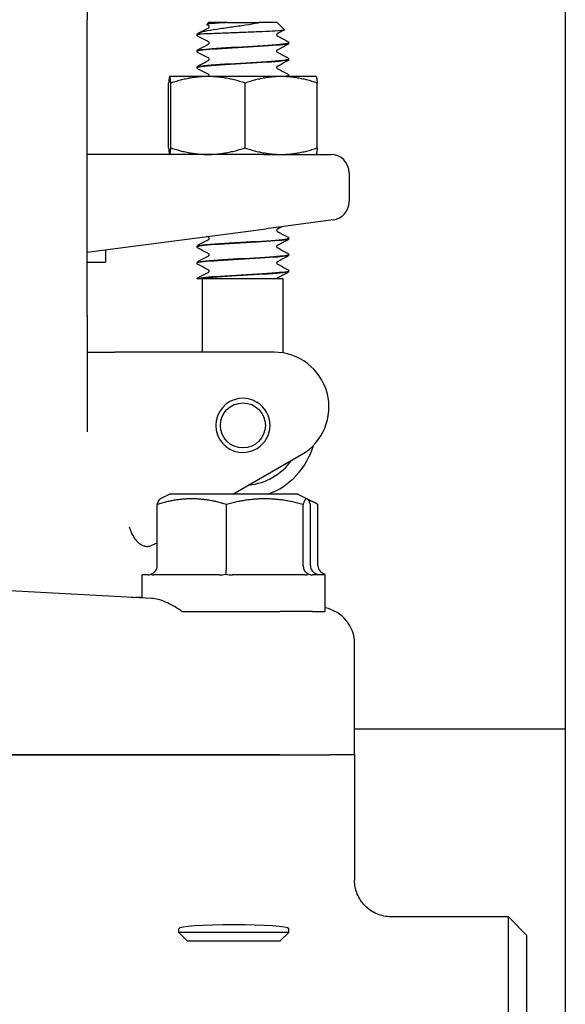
# Model space of a CAD drawing. Header units: inches. Extents: x 24 to 1128, y -69 to 748.
# Tile 473 of 656: x 618.92 to 620.79, y 342.67 to 346.03. Entities that reach past the tile are written whole.
import ezdxf

# ---------------------------------------------------------------- set-up
doc = ezdxf.new("R2010")
doc.units = ezdxf.units.IN
doc.header["$LTSCALE"] = 32
doc.header["$MEASUREMENT"] = 0
doc.layers.add('Visible (ANSI)', color=7, linetype='Continuous', lineweight=30)

msp = doc.modelspace()

# ---------------------------------------------------------------- linework, layer by layer
at = {"layer": 'Visible (ANSI)'}
for p, q in [((620.78763, 375.35867), (620.78763, 339.60867)), ((619.15563, 346.42808), (619.15563, 346.03117)), ((619.15563, 345.02117), (619.15563, 346.03117)), ((619.56961, 346.02117), (619.56329, 346.01485)), ((619.63284, 346.02117), (619.56961, 346.02117)), ((619.63284, 346.02117), (619.68719, 346.02117)), ((619.68719, 346.02117), (619.74148, 346.02117)), ((619.80415, 346.02117), (619.74148, 346.02117)), ((619.80415, 346.02117), (619.82876, 345.99656)), ((619.53063, 345.97915), (619.53063, 345.97973)), ((619.53664, 345.98219), (619.53979, 345.98219)), ((619.84313, 345.95134), (619.84313, 345.95192)), ((619.53063, 345.92354), (619.53063, 345.92412)), ((619.84313, 345.89573), (619.84313, 345.89631)), ((619.53063, 345.86792), (619.53063, 345.86851)), ((619.84313, 345.84012), (619.84313, 345.8407)), ((619.43325, 345.5935), (619.43325, 345.81484)), ((619.43688, 345.83717), (619.4368, 345.83712)), ((619.43697, 345.83717), (619.43688, 345.83717)), ((619.56749, 345.83717), (619.43697, 345.83717)), ((619.44068, 345.5935), (619.44068, 345.81484)), ((619.81741, 345.83717), (619.56749, 345.83717)), ((619.69431, 345.5935), (619.69431, 345.81484)), ((619.93688, 345.83717), (619.81741, 345.83717)), ((619.93688, 345.83717), (619.93697, 345.83712)), ((619.94051, 345.5935), (619.94051, 345.81484)), ((619.75799, 345.57117), (619.15563, 345.57117)), ((619.43688, 345.57117), (619.4368, 345.57122)), ((619.75799, 345.57117), (619.98688, 345.57117)), ((619.93688, 345.57117), (619.93697, 345.57122)), ((620.04938, 345.50867), (620.04938, 345.40979)), ((619.99504, 345.34782), (619.76615, 345.31769)), ((619.15563, 345.23731), (619.76615, 345.31769)), ((619.84313, 345.28401), (619.84313, 345.28459)), ((619.21813, 345.24554), (619.21813, 345.20372)), ((619.53063, 345.2562), (619.53063, 345.25678)), ((619.15563, 345.20372), (619.21813, 345.20372)), ((619.53063, 345.20059), (619.53063, 345.20117)), ((619.84313, 345.2284), (619.84313, 345.22898)), ((619.84313, 345.17279), (619.84313, 345.17337)), ((619.531, 345.14617), (619.53069, 345.14617)), ((619.53204, 345.14617), (619.531, 345.14617)), ((619.56269, 345.14617), (619.53204, 345.14617)), ((619.54938, 344.89617), (619.54938, 345.14617)), ((619.68618, 345.14617), (619.56269, 345.14617)), ((619.82438, 345.14617), (619.68618, 345.14617)), ((619.82438, 344.89355), (619.82438, 345.14617)), ((619.15563, 345.02117), (619.15563, 344.62426)), ((619.15563, 344.89617), (619.24923, 344.89617)), ((619.33691, 344.89617), (619.24923, 344.89617)), ((619.79313, 344.89617), (619.33691, 344.89617)), ((619.65285, 344.41117), (619.88688, 344.54629)), ((619.43688, 344.41117), (619.40468, 344.39507)), ((619.87438, 344.41117), (619.43688, 344.41117)), ((619.87438, 344.41117), (619.90659, 344.39507)), ((619.90659, 344.39507), (619.93148, 344.38262)), ((619.394, 344.16742), (619.394, 344.37621)), ((619.63047, 344.16742), (619.63047, 344.37621)), ((619.8921, 344.16742), (619.8921, 344.37621)), ((619.91726, 344.16742), (619.91726, 344.37621)), ((619.94321, 344.16742), (619.94321, 344.37621)), ((619.3936, 344.26149), (619.394, 344.26173)), ((619.36358, 344.13617), (619.34313, 344.13617)), ((619.34313, 344.05747), (619.34313, 344.13617)), ((619.6059, 344.13617), (619.38273, 344.13617)), ((619.89795, 344.13617), (619.65104, 344.13617)), ((619.96813, 344.13617), (619.92394, 344.13617)), ((619.96813, 344.01117), (619.96813, 344.13617)), ((619.37486, 344.0558), (618.84313, 344.08367)), ((619.4785, 344.01117), (619.62028, 344.01117)), ((619.62028, 344.01117), (619.7822, 344.01117)), ((619.7822, 344.01117), (619.81281, 344.01117)), ((619.92433, 344.01117), (619.81281, 344.01117)), ((619.92433, 344.01117), (619.96813, 344.01117)), ((620.06813, 343.52117), (620.06813, 343.90082)), ((620.78763, 343.60867), (620.06813, 343.60867)), ((618.84313, 343.52117), (619.81219, 343.52117)), ((619.81219, 343.52117), (618.84313, 343.52117)), ((619.81219, 343.52117), (619.98263, 343.52117)), ((619.81219, 343.52117), (619.98263, 343.52117)), ((620.06813, 343.52117), (619.98263, 343.52117)), ((620.06813, 343.52117), (619.98263, 343.52117)), ((620.06813, 343.52117), (620.06813, 343.09361)), ((620.59313, 342.96867), (620.19361, 342.96867)), ((620.59313, 341.37367), (620.59313, 342.96867)), ((620.65563, 342.90617), (620.59313, 342.96867)), ((619.46813, 342.91499), (619.46813, 342.92803)), ((619.84313, 342.91499), (619.46813, 342.91499)), ((619.49695, 342.88617), (619.46813, 342.91499)), ((619.81431, 342.88617), (619.84313, 342.91499)), ((619.84313, 342.91499), (619.84313, 342.92803)), ((619.49695, 342.88617), (619.81431, 342.88617)), ((620.65563, 342.90617), (620.65563, 341.43617))]:
    msp.add_line(p, q, dxfattribs=at)
msp.add_circle((619.68688, 344.64617), 0.07688, dxfattribs=at)
for centre, radius, start, end in [((619.98688, 345.50867), 0.0625, 0, 90), ((619.98688, 345.40979), 0.0625, 277.5, 0), ((619.79313, 344.70867), 0.1875, 300, 90), ((619.68688, 344.64617), 0.0925, 57.84992, 302.15008), ((619.68688, 344.64617), 0.0925, 302.15008, 57.84992), ((619.68688, 344.64617), 0.25, 289.94844, 344.10999), ((619.68688, 344.64617), 0.20454, 275.75553, 324.24447)]:
    msp.add_arc(centre, radius, start, end, dxfattribs=at)
for centre, major_axis, ratio, start_param, end_param in [((619.3613, 344.16742), (0.0327, 0), 0.9555533, 5.0590358, 6.2831853), ((619.62733, 344.16742), (0, -0.03125), 0.1006388, 0.3466468, 1.5707963), ((619.92166, 344.16742), (0, -0.03125), 0.9458753, 4.712389, 5.9365385), ((619.94996, 344.16742), (-0.0327, 0), 0.9555533, 0, 1.2241495), ((619.97916, 344.16742), (0.03595, 0), 0.8693335, 3.1415927, 4.3657422), ((619.94266, 343.90087), (0.12531, -0.00657), 0.9961843, 0.0521605, 1.4184909), ((619.65563, 342.92803), (-0.1875, 0), 0.0699681, 3.1415927, 6.2831853)]:
    msp.add_ellipse(centre, major_axis=major_axis, ratio=ratio, start_param=start_param, end_param=end_param, dxfattribs=at)
for points, knots in [([(619.53423, 345.98499), (619.5385, 345.98732), (619.54638, 345.98967), (619.56824, 345.99443), (619.58175, 345.99679), (619.61234, 346.00156), (619.62893, 346.00391), (619.6628, 346.00867), (619.67969, 346.01102), (619.71144, 346.01578), (619.72607, 346.01813), (619.73897, 346.02057)], [-0.67634923, -0.67634923, -0.67634923, -0.67634923, -0.52774982, -0.52774982, -0.38555901, -0.38555901, -0.25020713, -0.25020713, -0.12168954, -0.12168954, 0, 0, 0, 0]), ([(619.62146, 346.02057), (619.61012, 346.01992), (619.60001, 346.01927), (619.58288, 346.01798), (619.57604, 346.01734), (619.56552, 346.01594), (619.5628, 346.01519), (619.56326, 346.01431), (619.56341, 346.01418), (619.56365, 346.01406)], [-2.12179282, -2.12179282, -2.12179282, -2.12179282, -2.02048123, -2.02048123, -1.91755472, -1.91755472, -1.79490964, -1.79490964, -1.77433809, -1.77433809, -1.77433809, -1.77433809]), ([(619.57182, 346.00724), (619.57182, 346.00832), (619.57137, 346.00931), (619.57067, 346.01027), (619.57041, 346.01046), (619.57023, 346.0106), (619.57019, 346.01062), (619.57019, 346.01062)], [0, 0, 0, 0, 0.017919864, 0.017919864, 0.032518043, 0.032518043, 0.040461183, 0.040461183, 0.040461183, 0.040461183]), ([(619.57019, 346.00387), (619.57019, 346.00387), (619.57036, 346.00394), (619.57088, 346.00449), (619.57116, 346.00484), (619.57164, 346.00585), (619.57182, 346.00654), (619.57182, 346.00724)], [0.003893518, 0.003893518, 0.003893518, 0.003893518, 0.02135506, 0.02135506, 0.032660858, 0.032660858, 0.044379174, 0.044379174, 0.044379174, 0.044379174]), ([(619.53063, 345.97975), (619.53069, 345.98089), (619.53112, 345.98195), (619.53197, 345.98322), (619.53234, 345.98362), (619.5327, 345.98394)], [0, 0, 0, 0, 0.015967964, 0.015967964, 0.027043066, 0.027043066, 0.027043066, 0.027043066]), ([(619.53437, 345.9738), (619.53374, 345.97413), (619.53306, 345.97454), (619.53196, 345.97567), (619.53157, 345.97617), (619.53092, 345.97746), (619.53068, 345.97828), (619.53063, 345.97912)], [0, 0, 0, 0, 0.022095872, 0.022095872, 0.033561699, 0.033561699, 0.045438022, 0.045438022, 0.045438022, 0.045438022]), ([(619.53664, 345.98219), (619.53404, 345.98222), (619.53283, 345.98234), (619.53195, 345.98272), (619.53191, 345.98292), (619.53206, 345.98323), (619.53211, 345.98331), (619.53223, 345.98346), (619.53226, 345.9835), (619.53232, 345.98357), (619.53234, 345.98359), (619.53239, 345.98364), (619.53241, 345.98366), (619.53245, 345.9837), (619.53247, 345.98372), (619.53251, 345.98376), (619.53254, 345.98379), (619.5326, 345.98384), (619.53263, 345.98388), (619.53277, 345.984), (619.53288, 345.98409), (619.5333, 345.98443), (619.53367, 345.98469), (619.53423, 345.98499)], [-0.17168991, -0.17168991, -0.17168991, -0.17168991, -0.0982332, -0.0982332, -0.0491093, -0.0491093, -0.03761956, -0.03761956, -0.03394059, -0.03394059, -0.03224924, -0.03224924, -0.03117451, -0.03117451, -0.03017054, -0.03017054, -0.0289244, -0.0289244, -0.02683852, -0.02683852, -0.01955178, -0.01955178, 0, 0, 0, 0]), ([(619.62476, 345.98499), (619.61445, 345.98457), (619.60463, 345.9842), (619.58618, 345.98353), (619.57762, 345.98324), (619.55674, 345.98256), (619.54642, 345.98224), (619.53979, 345.98219)], [-0.3187664, -0.3187664, -0.3187664, -0.3187664, -0.23449039, -0.23449039, -0.1487662, -0.1487662, 0, 0, 0, 0]), ([(619.82876, 345.99656), (619.82884, 345.99648), (619.82888, 345.9964), (619.82886, 345.99556), (619.82517, 345.99481), (619.81084, 345.99329), (619.80025, 345.99254), (619.77337, 345.99103), (619.75727, 345.99028), (619.72156, 345.98876), (619.70224, 345.98801), (619.66287, 345.9865), (619.64319, 345.98575), (619.62476, 345.98499)], [-0.74958937, -0.74958937, -0.74958937, -0.74958937, -0.73438222, -0.73438222, -0.59190522, -0.59190522, -0.44722789, -0.44722789, -0.30035084, -0.30035084, -0.15127467, -0.15127467, 0, 0, 0, 0]), ([(619.80357, 345.98281), (619.80357, 345.98281), (619.80341, 345.98274), (619.80288, 345.98219), (619.80261, 345.98184), (619.80213, 345.98083), (619.80195, 345.98014), (619.80195, 345.97944)], [0.003893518, 0.003893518, 0.003893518, 0.003893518, 0.02135506, 0.02135506, 0.032660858, 0.032660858, 0.044379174, 0.044379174, 0.044379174, 0.044379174]), ([(619.80195, 345.97944), (619.80195, 345.97836), (619.80239, 345.97737), (619.8031, 345.97641), (619.80335, 345.97622), (619.80354, 345.97608), (619.80357, 345.97606), (619.80357, 345.97606)], [0, 0, 0, 0, 0.017919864, 0.017919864, 0.032518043, 0.032518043, 0.040461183, 0.040461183, 0.040461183, 0.040461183]), ([(619.53064, 345.92351), (619.53063, 345.92358), (619.53064, 345.92365), (619.53066, 345.92371), (619.53168, 345.92654), (619.55827, 345.92937), (619.5997, 345.9322), (619.64094, 345.93501), (619.69577, 345.93783), (619.74224, 345.94064), (619.78853, 345.94345), (619.82531, 345.94625), (619.83795, 345.94905), (619.84139, 345.94982), (619.84301, 345.95058), (619.84292, 345.95134)], [-17.2816205, -17.2816205, -17.2816205, -17.2816205, -17.2584859, -17.2584859, -17.2584859, -16.2999201, -16.2999201, -16.2999201, -15.3458188, -15.3458188, -15.3458188, -14.3954331, -14.3954331, -14.3954331, -14.1371669, -14.1371669, -14.1371669, -14.1371669]), ([(619.84282, 345.95195), (619.84293, 345.95076), (619.83898, 345.94957), (619.83083, 345.94839), (619.8115, 345.94557), (619.76908, 345.94276), (619.72055, 345.93994), (619.67203, 345.93713), (619.6187, 345.93431), (619.5819, 345.9315), (619.54973, 345.92904), (619.53094, 345.92658), (619.53069, 345.92412)], [7.8511208, 7.8511208, 7.8511208, 7.8511208, 8.2534333, 8.2534333, 8.2534333, 9.2076053, 9.2076053, 9.2076053, 10.1615232, 10.1615232, 10.1615232, 10.9955743, 10.9955743, 10.9955743, 10.9955743]), ([(619.57182, 345.95163), (619.57182, 345.9527), (619.57137, 345.9537), (619.57067, 345.95466), (619.57041, 345.95485), (619.57023, 345.95499), (619.57019, 345.95501), (619.57019, 345.95501)], [0, 0, 0, 0, 0.017919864, 0.017919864, 0.032518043, 0.032518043, 0.040461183, 0.040461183, 0.040461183, 0.040461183]), ([(619.57019, 345.94826), (619.57019, 345.94826), (619.57036, 345.94833), (619.57088, 345.94888), (619.57116, 345.94923), (619.57164, 345.95024), (619.57182, 345.95093), (619.57182, 345.95163)], [0.003893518, 0.003893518, 0.003893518, 0.003893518, 0.02135506, 0.02135506, 0.032660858, 0.032660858, 0.044379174, 0.044379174, 0.044379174, 0.044379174]), ([(619.8394, 345.95727), (619.84003, 345.95693), (619.8407, 345.95653), (619.84181, 345.95539), (619.8422, 345.9549), (619.84285, 345.95361), (619.84309, 345.95279), (619.84313, 345.95195)], [0, 0, 0, 0, 0.022095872, 0.022095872, 0.033561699, 0.033561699, 0.045438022, 0.045438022, 0.045438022, 0.045438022]), ([(619.84313, 345.95132), (619.84307, 345.95018), (619.84265, 345.94912), (619.84167, 345.94765), (619.84114, 345.94716), (619.84022, 345.94646), (619.8398, 345.94621), (619.8394, 345.946)], [0, 0, 0, 0, 0.015967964, 0.015967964, 0.031253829, 0.031253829, 0.045415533, 0.045415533, 0.045415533, 0.045415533]), ([(619.53063, 345.92414), (619.53069, 345.92528), (619.53112, 345.92634), (619.5321, 345.92781), (619.53263, 345.92829), (619.53355, 345.929), (619.53396, 345.92925), (619.53437, 345.92946)], [0, 0, 0, 0, 0.015967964, 0.015967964, 0.031253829, 0.031253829, 0.045415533, 0.045415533, 0.045415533, 0.045415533]), ([(619.53437, 345.91819), (619.53374, 345.91852), (619.53306, 345.91892), (619.53196, 345.92006), (619.53157, 345.92056), (619.53092, 345.92185), (619.53068, 345.92267), (619.53063, 345.92351)], [0, 0, 0, 0, 0.022095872, 0.022095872, 0.033561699, 0.033561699, 0.045438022, 0.045438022, 0.045438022, 0.045438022]), ([(619.80357, 345.9272), (619.80357, 345.9272), (619.80341, 345.92713), (619.80288, 345.92657), (619.80261, 345.92623), (619.80213, 345.92522), (619.80195, 345.92453), (619.80195, 345.92383)], [0.003893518, 0.003893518, 0.003893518, 0.003893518, 0.02135506, 0.02135506, 0.032660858, 0.032660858, 0.044379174, 0.044379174, 0.044379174, 0.044379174]), ([(619.80195, 345.92383), (619.80195, 345.92275), (619.80239, 345.92176), (619.8031, 345.9208), (619.80335, 345.92061), (619.80354, 345.92047), (619.80357, 345.92045), (619.80357, 345.92045)], [0, 0, 0, 0, 0.017919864, 0.017919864, 0.032518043, 0.032518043, 0.040461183, 0.040461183, 0.040461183, 0.040461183]), ([(619.53063, 345.86853), (619.53069, 345.86967), (619.53112, 345.87073), (619.5321, 345.8722), (619.53263, 345.87268), (619.53355, 345.87339), (619.53396, 345.87364), (619.53437, 345.87385)], [0, 0, 0, 0, 0.015967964, 0.015967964, 0.031253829, 0.031253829, 0.045415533, 0.045415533, 0.045415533, 0.045415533]), ([(619.84303, 345.89634), (619.84289, 345.894), (619.82618, 345.89166), (619.79683, 345.88932), (619.76159, 345.88651), (619.70903, 345.8837), (619.66016, 345.88089), (619.61129, 345.87808), (619.56739, 345.87527), (619.54596, 345.87246), (619.53591, 345.87114), (619.53093, 345.86982), (619.53096, 345.86851)], [14.1343061, 14.1343061, 14.1343061, 14.1343061, 14.9274022, 14.9274022, 14.9274022, 15.879856, 15.879856, 15.879856, 16.8320759, 16.8320759, 16.8320759, 17.2787596, 17.2787596, 17.2787596, 17.2787596]), ([(619.53094, 345.8679), (619.53096, 345.86961), (619.53946, 345.87132), (619.55594, 345.87303), (619.58313, 345.87585), (619.63129, 345.87868), (619.68107, 345.8815), (619.73074, 345.88431), (619.78069, 345.88713), (619.81092, 345.88994), (619.83162, 345.89187), (619.8427, 345.8938), (619.84289, 345.89573)], [-23.5648058, -23.5648058, -23.5648058, -23.5648058, -22.9847675, -22.9847675, -22.9847675, -22.0283448, -22.0283448, -22.0283448, -21.0740719, -21.0740719, -21.0740719, -20.4203522, -20.4203522, -20.4203522, -20.4203522]), ([(619.57182, 345.89602), (619.57182, 345.89709), (619.57137, 345.89809), (619.57067, 345.89905), (619.57041, 345.89924), (619.57023, 345.89938), (619.57019, 345.89939), (619.57019, 345.89939)], [0, 0, 0, 0, 0.017919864, 0.017919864, 0.032518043, 0.032518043, 0.040461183, 0.040461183, 0.040461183, 0.040461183]), ([(619.57019, 345.89265), (619.57019, 345.89265), (619.57036, 345.89272), (619.57088, 345.89327), (619.57116, 345.89361), (619.57164, 345.89463), (619.57182, 345.89532), (619.57182, 345.89602)], [0.003893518, 0.003893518, 0.003893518, 0.003893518, 0.02135506, 0.02135506, 0.032660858, 0.032660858, 0.044379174, 0.044379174, 0.044379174, 0.044379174]), ([(619.8394, 345.90165), (619.84003, 345.90132), (619.8407, 345.90092), (619.84181, 345.89978), (619.8422, 345.89929), (619.84285, 345.898), (619.84309, 345.89718), (619.84313, 345.89634)], [0, 0, 0, 0, 0.022095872, 0.022095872, 0.033561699, 0.033561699, 0.045438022, 0.045438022, 0.045438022, 0.045438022]), ([(619.84313, 345.8957), (619.84307, 345.89457), (619.84265, 345.89351), (619.84167, 345.89204), (619.84114, 345.89155), (619.84022, 345.89085), (619.8398, 345.8906), (619.8394, 345.89039)], [0, 0, 0, 0, 0.015967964, 0.015967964, 0.031253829, 0.031253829, 0.045415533, 0.045415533, 0.045415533, 0.045415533]), ([(619.53437, 345.86258), (619.53374, 345.86291), (619.53306, 345.86331), (619.53196, 345.86445), (619.53157, 345.86495), (619.53092, 345.86624), (619.53068, 345.86706), (619.53063, 345.8679)], [0, 0, 0, 0, 0.022095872, 0.022095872, 0.033561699, 0.033561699, 0.045438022, 0.045438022, 0.045438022, 0.045438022]), ([(619.57182, 345.84041), (619.57182, 345.84148), (619.57137, 345.84248), (619.57067, 345.84344), (619.57041, 345.84363), (619.57023, 345.84377), (619.57019, 345.84378), (619.57019, 345.84378)], [0, 0, 0, 0, 0.017919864, 0.017919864, 0.032518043, 0.032518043, 0.040461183, 0.040461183, 0.040461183, 0.040461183]), ([(619.57039, 345.83717), (619.57046, 345.83723), (619.57056, 345.83732), (619.57088, 345.83766), (619.57116, 345.838), (619.57164, 345.83902), (619.57182, 345.83971), (619.57182, 345.84041)], [0.01487233, 0.01487233, 0.01487233, 0.01487233, 0.02135506, 0.02135506, 0.032660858, 0.032660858, 0.044379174, 0.044379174, 0.044379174, 0.044379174]), ([(619.80357, 345.87159), (619.80357, 345.87159), (619.80341, 345.87152), (619.80288, 345.87096), (619.80261, 345.87062), (619.80213, 345.86961), (619.80195, 345.86892), (619.80195, 345.86822)], [0.003893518, 0.003893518, 0.003893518, 0.003893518, 0.02135506, 0.02135506, 0.032660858, 0.032660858, 0.044379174, 0.044379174, 0.044379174, 0.044379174]), ([(619.80195, 345.86822), (619.80195, 345.86714), (619.80239, 345.86615), (619.8031, 345.86519), (619.80335, 345.86499), (619.80354, 345.86486), (619.80357, 345.86484), (619.80357, 345.86484)], [0, 0, 0, 0, 0.017919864, 0.017919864, 0.032518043, 0.032518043, 0.040461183, 0.040461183, 0.040461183, 0.040461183]), ([(619.84297, 345.84073), (619.84308, 345.84007), (619.84192, 345.83942), (619.83942, 345.83877), (619.83739, 345.83824), (619.83447, 345.8377), (619.83076, 345.83717)], [20.41749138, 20.41749138, 20.41749138, 20.41749138, 20.63867267, 20.63867267, 20.63867267, 20.81932014, 20.81932014, 20.81932014, 20.81932014]), ([(619.8344, 345.83717), (619.8382, 345.83782), (619.84083, 345.83847), (619.84213, 345.83911), (619.8428, 345.83945), (619.84311, 345.83978), (619.84308, 345.84012)], [-27.03673772, -27.03673772, -27.03673772, -27.03673772, -26.81712276, -26.81712276, -26.81712276, -26.70353756, -26.70353756, -26.70353756, -26.70353756]), ([(619.8394, 345.84604), (619.84003, 345.84571), (619.8407, 345.84531), (619.84181, 345.84417), (619.8422, 345.84368), (619.84285, 345.84239), (619.84309, 345.84157), (619.84313, 345.84073)], [0, 0, 0, 0, 0.022095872, 0.022095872, 0.033561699, 0.033561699, 0.045438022, 0.045438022, 0.045438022, 0.045438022]), ([(619.80357, 345.31548), (619.80357, 345.31548), (619.80341, 345.3154), (619.80288, 345.31485), (619.80261, 345.31451), (619.80213, 345.3135), (619.80195, 345.31281), (619.80195, 345.3121)], [0.003893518, 0.003893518, 0.003893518, 0.003893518, 0.02135506, 0.02135506, 0.032660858, 0.032660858, 0.044379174, 0.044379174, 0.044379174, 0.044379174]), ([(619.80195, 345.3121), (619.80195, 345.31103), (619.80239, 345.31003), (619.8031, 345.30908), (619.80335, 345.30888), (619.80354, 345.30875), (619.80357, 345.30873), (619.80357, 345.30873)], [0, 0, 0, 0, 0.017919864, 0.017919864, 0.032518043, 0.032518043, 0.040461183, 0.040461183, 0.040461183, 0.040461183]), ([(619.53064, 345.25618), (619.5306, 345.25889), (619.55387, 345.26161), (619.59197, 345.26433), (619.63135, 345.26713), (619.68553, 345.26994), (619.7329, 345.27275), (619.78026, 345.27556), (619.81958, 345.27837), (619.83519, 345.28117), (619.84044, 345.28212), (619.84296, 345.28306), (619.84287, 345.28401)], [-92.6798442, -92.6798442, -92.6798442, -92.6798442, -91.7590058, -91.7590058, -91.7590058, -90.8072453, -90.8072453, -90.8072453, -89.8557102, -89.8557102, -89.8557102, -89.5353906, -89.5353906, -89.5353906, -89.5353906]), ([(619.84282, 345.28461), (619.84292, 345.28336), (619.83849, 345.28211), (619.82943, 345.28085), (619.80886, 345.27801), (619.76494, 345.27517), (619.71559, 345.27232), (619.66637, 345.26949), (619.6131, 345.26665), (619.57738, 345.26381), (619.54787, 345.26147), (619.53101, 345.25913), (619.53074, 345.25678)], [83.2493444, 83.2493444, 83.2493444, 83.2493444, 83.6742001, 83.6742001, 83.6742001, 84.6382389, 84.6382389, 84.6382389, 85.5995394, 85.5995394, 85.5995394, 86.393798, 86.393798, 86.393798, 86.393798]), ([(619.57182, 345.2843), (619.57182, 345.28537), (619.57137, 345.28637), (619.57067, 345.28733), (619.57041, 345.28752), (619.57023, 345.28765), (619.57019, 345.28767), (619.57019, 345.28767)], [0, 0, 0, 0, 0.017919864, 0.017919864, 0.032518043, 0.032518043, 0.040461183, 0.040461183, 0.040461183, 0.040461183]), ([(619.57019, 345.28092), (619.57019, 345.28092), (619.57036, 345.281), (619.57088, 345.28155), (619.57116, 345.28189), (619.57164, 345.2829), (619.57182, 345.2836), (619.57182, 345.2843)], [0.003893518, 0.003893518, 0.003893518, 0.003893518, 0.02135506, 0.02135506, 0.032660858, 0.032660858, 0.044379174, 0.044379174, 0.044379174, 0.044379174]), ([(619.8394, 345.28993), (619.84003, 345.2896), (619.8407, 345.2892), (619.84181, 345.28806), (619.8422, 345.28756), (619.84285, 345.28627), (619.84309, 345.28546), (619.84313, 345.28461)], [0, 0, 0, 0, 0.022095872, 0.022095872, 0.033561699, 0.033561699, 0.045438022, 0.045438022, 0.045438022, 0.045438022]), ([(619.84313, 345.28398), (619.84307, 345.28285), (619.84265, 345.28178), (619.84167, 345.28031), (619.84114, 345.27983), (619.84022, 345.27912), (619.8398, 345.27888), (619.8394, 345.27866)], [0, 0, 0, 0, 0.015967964, 0.015967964, 0.031253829, 0.031253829, 0.045415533, 0.045415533, 0.045415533, 0.045415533]), ([(619.53063, 345.25681), (619.53069, 345.25794), (619.53112, 345.25901), (619.5321, 345.26048), (619.53263, 345.26096), (619.53355, 345.26167), (619.53396, 345.26191), (619.53437, 345.26213)], [0, 0, 0, 0, 0.015967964, 0.015967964, 0.031253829, 0.031253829, 0.045415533, 0.045415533, 0.045415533, 0.045415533]), ([(619.53437, 345.25086), (619.53374, 345.25119), (619.53306, 345.25159), (619.53196, 345.25273), (619.53157, 345.25323), (619.53092, 345.25452), (619.53068, 345.25533), (619.53063, 345.25618)], [0, 0, 0, 0, 0.022095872, 0.022095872, 0.033561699, 0.033561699, 0.045438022, 0.045438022, 0.045438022, 0.045438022]), ([(619.80357, 345.25987), (619.80357, 345.25987), (619.80341, 345.25979), (619.80288, 345.25924), (619.80261, 345.2589), (619.80213, 345.25789), (619.80195, 345.25719), (619.80195, 345.25649)], [0.003893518, 0.003893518, 0.003893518, 0.003893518, 0.02135506, 0.02135506, 0.032660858, 0.032660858, 0.044379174, 0.044379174, 0.044379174, 0.044379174]), ([(619.80195, 345.25649), (619.80195, 345.25542), (619.80239, 345.25442), (619.8031, 345.25346), (619.80335, 345.25327), (619.80354, 345.25314), (619.80357, 345.25312), (619.80357, 345.25312)], [0, 0, 0, 0, 0.017919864, 0.017919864, 0.032518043, 0.032518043, 0.040461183, 0.040461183, 0.040461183, 0.040461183]), ([(619.8394, 345.23432), (619.84003, 345.23399), (619.8407, 345.23359), (619.84181, 345.23245), (619.8422, 345.23195), (619.84285, 345.23066), (619.84309, 345.22985), (619.84313, 345.229)], [0, 0, 0, 0, 0.022095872, 0.022095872, 0.033561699, 0.033561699, 0.045438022, 0.045438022, 0.045438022, 0.045438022]), ([(619.53063, 345.2012), (619.53069, 345.20233), (619.53112, 345.2034), (619.5321, 345.20487), (619.53263, 345.20535), (619.53355, 345.20606), (619.53396, 345.2063), (619.53437, 345.20652)], [0, 0, 0, 0, 0.015967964, 0.015967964, 0.031253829, 0.031253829, 0.045415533, 0.045415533, 0.045415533, 0.045415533]), ([(619.53437, 345.19525), (619.53374, 345.19558), (619.53306, 345.19598), (619.53196, 345.19712), (619.53157, 345.19762), (619.53092, 345.19891), (619.53068, 345.19972), (619.53063, 345.20057)], [0, 0, 0, 0, 0.022095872, 0.022095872, 0.033561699, 0.033561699, 0.045438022, 0.045438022, 0.045438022, 0.045438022]), ([(619.84308, 345.229), (619.84297, 345.22653), (619.82403, 345.22405), (619.79159, 345.22158), (619.7549, 345.21878), (619.7019, 345.21598), (619.65361, 345.21318), (619.60456, 345.21033), (619.5617, 345.20749), (619.54251, 345.20465), (619.53469, 345.20349), (619.53088, 345.20233), (619.53095, 345.20117)], [89.5325298, 89.5325298, 89.5325298, 89.5325298, 90.3718388, 90.3718388, 90.3718388, 91.3207683, 91.3207683, 91.3207683, 92.2845846, 92.2845846, 92.2845846, 92.6769833, 92.6769833, 92.6769833, 92.6769833]), ([(619.53095, 345.20057), (619.53093, 345.20214), (619.5381, 345.20372), (619.55225, 345.2053), (619.57745, 345.20811), (619.62413, 345.21093), (619.6736, 345.21374), (619.72307, 345.21655), (619.77403, 345.21936), (619.80612, 345.22218), (619.82977, 345.22425), (619.8427, 345.22632), (619.84294, 345.2284)], [-98.9630295, -98.9630295, -98.9630295, -98.9630295, -98.4278806, -98.4278806, -98.4278806, -97.4744623, -97.4744623, -97.4744623, -96.5212894, -96.5212894, -96.5212894, -95.8185759, -95.8185759, -95.8185759, -95.8185759]), ([(619.57182, 345.22869), (619.57182, 345.22976), (619.57137, 345.23076), (619.57067, 345.23172), (619.57041, 345.23191), (619.57023, 345.23204), (619.57019, 345.23206), (619.57019, 345.23206)], [0, 0, 0, 0, 0.017919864, 0.017919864, 0.032518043, 0.032518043, 0.040461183, 0.040461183, 0.040461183, 0.040461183]), ([(619.57019, 345.22531), (619.57019, 345.22531), (619.57036, 345.22539), (619.57088, 345.22594), (619.57116, 345.22628), (619.57164, 345.22729), (619.57182, 345.22799), (619.57182, 345.22869)], [0.003893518, 0.003893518, 0.003893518, 0.003893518, 0.02135506, 0.02135506, 0.032660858, 0.032660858, 0.044379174, 0.044379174, 0.044379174, 0.044379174]), ([(619.80357, 345.20426), (619.80357, 345.20426), (619.80341, 345.20418), (619.80288, 345.20363), (619.80261, 345.20329), (619.80213, 345.20228), (619.80195, 345.20158), (619.80195, 345.20088)], [0.003893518, 0.003893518, 0.003893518, 0.003893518, 0.02135506, 0.02135506, 0.032660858, 0.032660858, 0.044379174, 0.044379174, 0.044379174, 0.044379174]), ([(619.80195, 345.20088), (619.80195, 345.19981), (619.80239, 345.19881), (619.8031, 345.19785), (619.80335, 345.19766), (619.80354, 345.19753), (619.80357, 345.19751), (619.80357, 345.19751)], [0, 0, 0, 0, 0.017919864, 0.017919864, 0.032518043, 0.032518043, 0.040461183, 0.040461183, 0.040461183, 0.040461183]), ([(619.84313, 345.22837), (619.84307, 345.22724), (619.84265, 345.22617), (619.84167, 345.2247), (619.84114, 345.22422), (619.84022, 345.22351), (619.8398, 345.22327), (619.8394, 345.22305)], [0, 0, 0, 0, 0.015967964, 0.015967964, 0.031253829, 0.031253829, 0.045415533, 0.045415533, 0.045415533, 0.045415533]), ([(619.84289, 345.17339), (619.84302, 345.17252), (619.84093, 345.17165), (619.8365, 345.17078), (619.82218, 345.16797), (619.7838, 345.16515), (619.73673, 345.16234), (619.68922, 345.1595), (619.63414, 345.15666), (619.59387, 345.15382), (619.55769, 345.15127), (619.53409, 345.14872), (619.531, 345.14617)], [95.8157151, 95.8157151, 95.8157151, 95.8157151, 96.1109708, 96.1109708, 96.1109708, 97.0647023, 97.0647023, 97.0647023, 98.0270057, 98.0270057, 98.0270057, 98.8915068, 98.8915068, 98.8915068, 98.8915068]), ([(619.53204, 345.14617), (619.53871, 345.14899), (619.57047, 345.15181), (619.61457, 345.15462), (619.65866, 345.15744), (619.71392, 345.16026), (619.75818, 345.16308), (619.80242, 345.16589), (619.8345, 345.16871), (619.84155, 345.17153), (619.8426, 345.17195), (619.8431, 345.17237), (619.84305, 345.17279)], [-105.1089244, -105.1089244, -105.1089244, -105.1089244, -104.1537068, -104.1537068, -104.1537068, -103.1987551, -103.1987551, -103.1987551, -102.2440661, -102.2440661, -102.2440661, -102.1017612, -102.1017612, -102.1017612, -102.1017612]), ([(619.57182, 345.17308), (619.57182, 345.17415), (619.57137, 345.17515), (619.57067, 345.1761), (619.57041, 345.1763), (619.57023, 345.17643), (619.57019, 345.17645), (619.57019, 345.17645)], [0, 0, 0, 0, 0.017919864, 0.017919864, 0.032518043, 0.032518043, 0.040461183, 0.040461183, 0.040461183, 0.040461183]), ([(619.57019, 345.1697), (619.57019, 345.1697), (619.57036, 345.16978), (619.57088, 345.17033), (619.57116, 345.17067), (619.57164, 345.17168), (619.57182, 345.17237), (619.57182, 345.17308)], [0.003893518, 0.003893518, 0.003893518, 0.003893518, 0.02135506, 0.02135506, 0.032660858, 0.032660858, 0.044379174, 0.044379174, 0.044379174, 0.044379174]), ([(619.8394, 345.17871), (619.84003, 345.17838), (619.8407, 345.17798), (619.84181, 345.17684), (619.8422, 345.17634), (619.84285, 345.17505), (619.84309, 345.17424), (619.84313, 345.17339)], [0, 0, 0, 0, 0.022095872, 0.022095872, 0.033561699, 0.033561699, 0.045438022, 0.045438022, 0.045438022, 0.045438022]), ([(619.84313, 345.17276), (619.84307, 345.17163), (619.84265, 345.17056), (619.84167, 345.16909), (619.84114, 345.16861), (619.84022, 345.1679), (619.8398, 345.16765), (619.8394, 345.16744)], [0, 0, 0, 0, 0.015967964, 0.015967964, 0.031253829, 0.031253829, 0.045415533, 0.045415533, 0.045415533, 0.045415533]), ([(619.53069, 345.14617), (619.53086, 345.14728), (619.53137, 345.14825), (619.53237, 345.14952), (619.53286, 345.14994), (619.53368, 345.15052), (619.53403, 345.15073), (619.53437, 345.1509)], [0, 0, 0, 0, 0.016056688, 0.016056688, 0.030725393, 0.030725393, 0.042668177, 0.042668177, 0.042668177, 0.042668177]), ([(619.80357, 345.14864), (619.80357, 345.14864), (619.80345, 345.14859), (619.80305, 345.1482), (619.80283, 345.14797), (619.80238, 345.14725), (619.80215, 345.14675), (619.80204, 345.14617)], [0.003894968, 0.003894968, 0.003894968, 0.003894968, 0.019061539, 0.019061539, 0.029040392, 0.029040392, 0.03930795, 0.03930795, 0.03930795, 0.03930795]), ([(619.29852, 344.29982), (619.29856, 344.29966), (619.29861, 344.29951), (619.30225, 344.28714), (619.30715, 344.27604), (619.31714, 344.25971), (619.32193, 344.25364), (619.33153, 344.24437), (619.33605, 344.24108), (619.3436, 344.23697), (619.34661, 344.23571), (619.35111, 344.23434), (619.35268, 344.23397), (619.35523, 344.23352), (619.35625, 344.23338), (619.35822, 344.23321), (619.35917, 344.23316), (619.36139, 344.23315), (619.36264, 344.23323), (619.36665, 344.23371), (619.36925, 344.23443), (619.37167, 344.23549)], [-0.00127423, -0.00127423, -0.00127423, -0.00127423, 0, 0, 0.10318214, 0.10318214, 0.18065349, 0.18065349, 0.24752251, 0.24752251, 0.29373442, 0.29373442, 0.31913969, 0.31913969, 0.33638468, 0.33638468, 0.35315802, 0.35315802, 0.37627972, 0.37627972, 0.42938271, 0.42938271, 0.42938271, 0.42938271]), ([(619.306, 344.05941), (619.31145, 344.05913), (619.31776, 344.05921), (619.33046, 344.05952), (619.33656, 344.05969), (619.34313, 344.0598)], [0, 0, 0, 0, 0.11499946, 0.11499946, 0.20535465, 0.20535465, 0.20535465, 0.20535465]), ([(619.4785, 344.01117), (619.47697, 344.01226), (619.47546, 344.01332), (619.45777, 344.02551), (619.43987, 344.03575), (619.4055, 344.05052), (619.38904, 344.05506), (619.37486, 344.0558)], [1.42951458, 1.42951458, 1.42951458, 1.42951458, 1.44470322, 1.44470322, 1.60938008, 1.60938008, 1.77225646, 1.77225646, 1.77225646, 1.77225646]), ([(620.19361, 342.96867), (620.1935, 342.96867), (620.1934, 342.96867), (620.18486, 342.96869), (620.17645, 342.96956), (620.15994, 342.97296), (620.15188, 342.97548), (620.12913, 342.98519), (620.11552, 342.99445), (620.09266, 343.01763), (620.08362, 343.0313), (620.0713, 343.06133), (620.06813, 343.07739), (620.06813, 343.09361)], [-0.00081437, -0.00081437, -0.00081437, -0.00081437, 0, 0, 0.06424187, 0.06424187, 0.12843712, 0.12843712, 0.25272368, 0.25272368, 0.37647976, 0.37647976, 0.50008222, 0.50008222, 0.50008222, 0.50008222])]:
    msp.add_open_spline(points, degree=3, knots=knots, dxfattribs=at)
for points in [[(619.57022, 346.0106), (619.56803, 346.01176), (619.56584, 346.01291), (619.56365, 346.01406)], [(619.63284, 346.02117), (619.62895, 346.02098), (619.62515, 346.02078), (619.62146, 346.02057)], [(619.73897, 346.02057), (619.74004, 346.02077), (619.74089, 346.02097), (619.74148, 346.02117)], [(619.53084, 345.97912), (619.53074, 345.98014), (619.53369, 345.98117), (619.53979, 345.98219)], [(619.53664, 345.98219), (619.53266, 345.98137), (619.53077, 345.98055), (619.53086, 345.97973)], [(619.57022, 345.95499), (619.55827, 345.96128), (619.54632, 345.96754), (619.53437, 345.9738)], [(619.53453, 345.98516), (619.54643, 345.99139), (619.55833, 345.99763), (619.57022, 346.00388)], [(619.82845, 345.99587), (619.82015, 345.99152), (619.81185, 345.98716), (619.80355, 345.9828)], [(619.80355, 345.97608), (619.81549, 345.96979), (619.82744, 345.96353), (619.8394, 345.95727)], [(619.53437, 345.92946), (619.54632, 345.93572), (619.55827, 345.94199), (619.57022, 345.94827)], [(619.8394, 345.946), (619.82744, 345.93974), (619.81549, 345.93347), (619.80355, 345.92719)], [(619.57022, 345.89938), (619.55827, 345.90566), (619.54632, 345.91193), (619.53437, 345.91819)], [(619.80355, 345.92046), (619.81549, 345.91418), (619.82744, 345.90792), (619.8394, 345.90165)], [(619.53437, 345.87385), (619.54632, 345.88011), (619.55827, 345.88638), (619.57022, 345.89266)], [(619.8394, 345.89039), (619.82744, 345.88413), (619.81549, 345.87786), (619.80355, 345.87158)], [(619.57022, 345.84377), (619.55827, 345.85005), (619.54632, 345.85632), (619.53437, 345.86258)], [(619.80355, 345.86485), (619.81549, 345.85857), (619.82744, 345.8523), (619.8394, 345.84604)], [(619.84313, 345.84009), (619.84308, 345.83897), (619.84266, 345.83792), (619.84216, 345.83717)], [(619.8217, 345.325), (619.81565, 345.32183), (619.8096, 345.31865), (619.80355, 345.31547)], [(619.80355, 345.30874), (619.81549, 345.30246), (619.82744, 345.29619), (619.8394, 345.28993)], [(619.53437, 345.26213), (619.54632, 345.26839), (619.55827, 345.27466), (619.57022, 345.28094)], [(619.57022, 345.28766), (619.56807, 345.28879), (619.56593, 345.28992), (619.56378, 345.29104)], [(619.8394, 345.27866), (619.82744, 345.2724), (619.81549, 345.26614), (619.80355, 345.25985)], [(619.57022, 345.23205), (619.55827, 345.23833), (619.54632, 345.2446), (619.53437, 345.25086)], [(619.80355, 345.25313), (619.81549, 345.24685), (619.82744, 345.24058), (619.8394, 345.23432)], [(619.53437, 345.20652), (619.54632, 345.21278), (619.55827, 345.21904), (619.57022, 345.22533)], [(619.8394, 345.22305), (619.82744, 345.21679), (619.81549, 345.21053), (619.80355, 345.20424)], [(619.57022, 345.17644), (619.55827, 345.18272), (619.54632, 345.18899), (619.53437, 345.19525)], [(619.53437, 345.1509), (619.54632, 345.15717), (619.55827, 345.16343), (619.57022, 345.16971)], [(619.80355, 345.19752), (619.81549, 345.19124), (619.82744, 345.18497), (619.8394, 345.17871)], [(619.8394, 345.16744), (619.82744, 345.16118), (619.81549, 345.15491), (619.80355, 345.14863)], [(619.37167, 344.23549), (619.38006, 344.23916), (619.38754, 344.2424), (619.394, 344.24518)], [(619.36358, 344.13617), (619.36615, 344.13617), (619.36919, 344.13665), (619.37241, 344.13803)], [(619.37241, 344.13803), (619.37564, 344.13665), (619.37921, 344.13617), (619.38273, 344.13617)], [(619.6059, 344.13617), (619.61303, 344.13617), (619.6208, 344.13665), (619.6284, 344.13803)], [(619.6284, 344.13803), (619.63599, 344.13665), (619.64381, 344.13617), (619.65104, 344.13617)], [(619.89795, 344.13617), (619.90251, 344.13617), (619.90724, 344.13665), (619.91162, 344.13803)], [(619.91162, 344.13803), (619.91599, 344.13665), (619.92023, 344.13617), (619.92394, 344.13617)], [(619.94768, 344.13617), (619.94511, 344.13617), (619.94207, 344.13665), (619.93885, 344.13803)], [(619.9681, 344.13617), (619.96799, 344.13617), (619.9676, 344.13665), (619.96694, 344.13803)]]:
    msp.add_open_spline(points, degree=3, dxfattribs=at)
for points, weights in [([(619.43697, 345.83717), (619.43524, 345.83717), (619.43325, 345.81484)], [1, 1.0379548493, 1]), ([(619.44068, 345.81484), (619.43869, 345.83717), (619.43697, 345.83717)], [1, 1.0379548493, 1]), ([(619.56749, 345.83717), (619.50864, 345.83717), (619.44068, 345.81484)], [1, 1.0379548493, 1]), ([(619.69431, 345.81484), (619.62635, 345.83717), (619.56749, 345.83717)], [1, 1.0379548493, 1]), ([(619.81741, 345.83717), (619.76028, 345.83717), (619.69431, 345.81484)], [1, 1.0379548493, 1]), ([(619.94051, 345.81484), (619.87454, 345.83717), (619.81741, 345.83717)], [1, 1.0379548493, 1]), ([(619.93697, 345.83712), (619.93861, 345.83617), (619.94051, 345.81484)], [1.00335456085, 1.03619606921, 1]), ([(619.43325, 345.5935), (619.43524, 345.57117), (619.43697, 345.57117)], [1, 1.0379548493, 1]), ([(619.43697, 345.57117), (619.43869, 345.57117), (619.44068, 345.5935)], [1, 1.0379548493, 1]), ([(619.44068, 345.5935), (619.50864, 345.57117), (619.56749, 345.57117)], [1, 1.0379548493, 1]), ([(619.56749, 345.57117), (619.62635, 345.57117), (619.69431, 345.5935)], [1, 1.0379548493, 1]), ([(619.69431, 345.5935), (619.76028, 345.57117), (619.81741, 345.57117)], [1, 1.0379548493, 1]), ([(619.81741, 345.57117), (619.87454, 345.57117), (619.94051, 345.5935)], [1, 1.0379548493, 1]), ([(619.94051, 345.5935), (619.93861, 345.57217), (619.93697, 345.57122)], [1, 1.03619606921, 1.00335456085]), ([(619.63047, 344.37621), (619.51224, 344.41229), (619.394, 344.37621)], [1.04422863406, 1.20577136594, 1.04422863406]), ([(619.394, 344.37621), (619.39971, 344.39259), (619.40468, 344.39507)], [1.04422863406, 1.11183872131, 1.12285543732]), ([(619.8921, 344.37621), (619.76129, 344.41229), (619.63047, 344.37621)], [1.04422863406, 1.20577136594, 1.04422863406]), ([(619.91726, 344.37621), (619.90468, 344.41229), (619.8921, 344.37621)], [1.04422863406, 1.20577136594, 1.04422863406]), ([(619.94321, 344.37621), (619.92597, 344.3864), (619.91052, 344.39113)], [1.04422863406, 1.08531429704, 1.10550107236])]:
    msp.add_rational_spline(points, weights, degree=2, dxfattribs=at)

doc.saveas('drawing.dxf')
